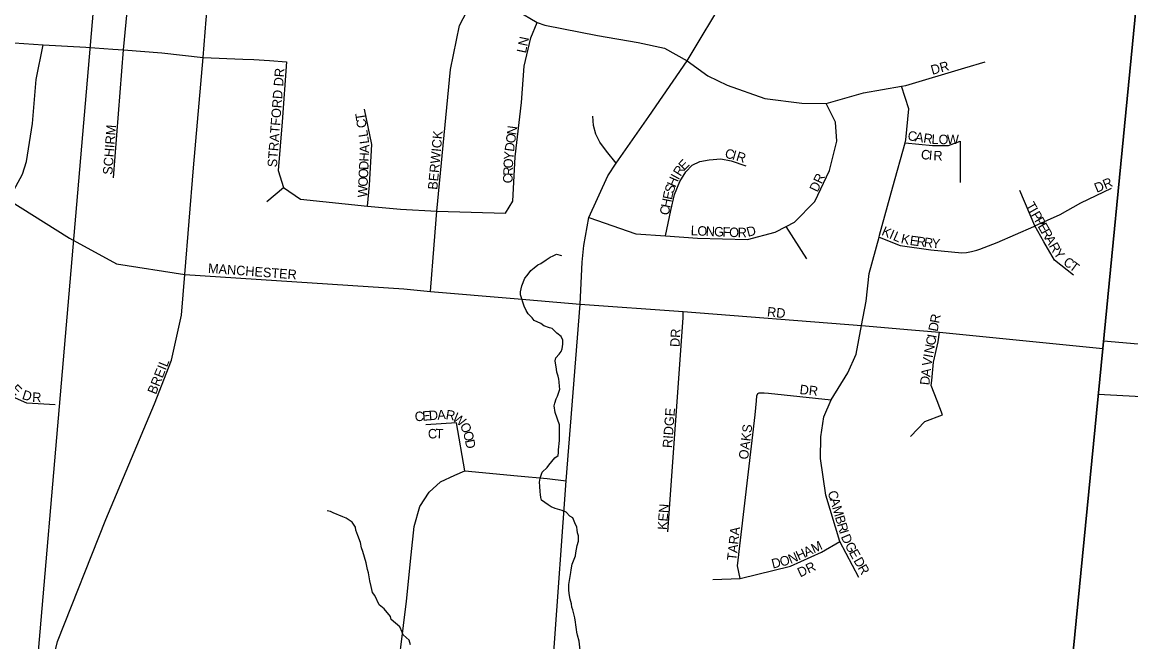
# Model space of a CAD drawing. Extents: x 1310247 to 1552180, y 377264 to 706493.
# Drawn here: x 1445480 to 1451319, y 559069 to 562332 of the extents above; entities that cross this region are included whole.
import ezdxf

# ---------------------------------------------------------------- set-up
doc = ezdxf.new("R2010")
doc.units = 0
for name, color, linetype in [('GM_X_Adjacent_County', 7, 'Continuous'), ('GM_X_City_Street', 7, 'Continuous'), ('GM_X_City_Street_Text', 7, 'Continuous'), ('GM_X_Corporation', 7, 'Continuous'), ('GM_X_County', 7, 'Continuous'), ('GM_X_Minor_River', 7, 'Continuous'), ('GM_X_Section', 7, 'Continuous'), ('GM_X_Township', 7, 'Continuous')]:
    doc.layers.add(name, color=color, linetype=linetype)

msp = doc.modelspace()

# ---------------------------------------------------------------- linework, layer by layer
at = {"layer": 'GM_X_Adjacent_County'}
msp.add_lwpolyline([(1450933.4, 558176.1), (1451171.8, 560612.9), (1451442.1, 563389.7), (1451867.7, 568748.4), (1451901.5, 569175.2), (1451916.7, 569365.8), (1451411.9, 569215.3), (1450714.6, 569029.2), (1449564.8, 568671.2), (1448210, 568291.7), (1447191.5, 568023.8), (1446451.8, 567889.3), (1445914.2, 567746.2), (1445392.6, 567542.5)], dxfattribs=at)
at = {"layer": 'GM_X_City_Street'}
for points in [[(1445960.5, 561512.2), (1446013.5, 562185.8), (1446055.3, 562624.6), (1446087.4, 563063.5), (1446105.1, 563198.5), (1446116.4, 563356), (1446151.7, 563656.6)], [(1445442.2, 557594.7), (1445481.1, 558036.1), (1445511.5, 558294.8), (1445564.8, 558644), (1445666.2, 559070.1), (1445920.7, 559713.5), (1446176.9, 560321.4), (1446266.5, 560551.4), (1446318.9, 560789.8), (1446337.5, 561002.8), (1446381.8, 561565.3), (1446433.3, 562145.5), (1446449.2, 562346.6), (1446468.8, 562518.3), (1446527.7, 562706), (1446591.5, 562866.7), (1446682.2, 562986.9), (1446742.3, 563067.8), (1446841.7, 563169.6), (1447050.2, 563319.2), (1447230.2, 563392.4), (1447598, 563546.6)], [(1448419.1, 560847), (1448419.1, 560847), (1448429.8, 561067.5), (1448438, 561156.9), (1448464.5, 561302.9), (1448565.1, 561523.7), (1448609.1, 561589.5), (1448781.4, 561834.8), (1448983.1, 562128.7), (1449401.1, 562824.8)], [(1447592.1, 562650.3), (1447703, 562632.3), (1447837.7, 562573.8), (1447906.7, 562525.8), (1447961.9, 562478.4), (1448085.6, 562393.3), (1448192.5, 562330.2), (1448232.6, 562316), (1448510.9, 562261.9), (1448725.4, 562225.1), (1448863.6, 562195.5), (1448983.1, 562128.7), (1449092, 562049.1), (1449192.7, 561999.9), (1449391.8, 561929.7), (1449586.2, 561906.2), (1449715, 561903.9), (1449910.9, 561960.3), (1450110.8, 561994.8), (1450135.2, 561999), (1450444.6, 562091.8), (1450552.9, 562122.8)], [(1447630.6, 560914.4), (1447650.5, 561159.4), (1447664, 561336.8), (1447735.8, 562083.1), (1447783.8, 562315), (1447843.5, 562428.6), (1447906.7, 562525.8)], [(1448026.2, 561326.5), (1448063.7, 561389.7), (1448077.7, 561622.8), (1448110.6, 561908.6), (1448124.6, 562100.6), (1448158.6, 562249.4), (1448192.5, 562330.2)], [(1444354.6, 562304.7), (1444703.4, 562277.4), (1445235.5, 562232.4), (1445386.6, 562227.6), (1445591.5, 562213.2), (1445815.8, 562200.2), (1445957.2, 562189.9)], [(1445654.6, 560316.2), (1445504.3, 560324.9), (1445444.6, 560352.1), (1445389.5, 560411.2), (1445353.1, 560500.2), (1445346.3, 560662.8), (1445383.2, 560907), (1445395.6, 561029.2), (1445376.4, 561172), (1445369.3, 561264.4), (1445407.5, 561396.8), (1445447, 561467), (1445481.9, 561532.3), (1445502.4, 561598.2), (1445534.8, 561799.4), (1445553.4, 562030.1), (1445591.5, 562213.2)], [(1445957.2, 562189.9), (1446013.5, 562185.8), (1446216, 562171.3), (1446433.3, 562145.5), (1446641.9, 562138.1), (1446700.8, 562135.2)], [(1446700.8, 562135.2), (1446783.6, 562131.1), (1446872.6, 562124)], [(1446872.6, 562124), (1446850, 561807.8), (1446828.9, 561551.3), (1446857.5, 561462.3), (1446946.4, 561400.3), (1447298.9, 561364), (1447473.4, 561347.6), (1447664, 561336.8), (1448026.2, 561326.5)], [(1449887.4, 559407.8), (1449786.4, 559597.7), (1449712.9, 559841.1), (1449685.3, 560034), (1449686.9, 560148.8), (1449702.2, 560254.5), (1449742, 560343.3), (1449829.3, 560485.7), (1449873.6, 560583.7), (1449901.2, 560735.3), (1449926.4, 560862.2), (1449941.8, 561009.1), (1449993.3, 561200.5), (1449996, 561210.2), (1450065.6, 561465.4), (1450130.5, 561696.3), (1450135.2, 561712.9), (1450150.7, 561875.3), (1450110.8, 561994.8)], [(1448464.5, 561302.9), (1448712, 561217.9), (1448868, 561206.8), (1449036.9, 561194.7), (1449299.9, 561187), (1449446.8, 561225.7), (1449504, 561256.5), (1449547.4, 561279.8), (1449655.6, 561388.1), (1449733, 561550.5), (1449771.7, 561705.1), (1449763.9, 561805.7), (1449715, 561903.9)], [(1447298.9, 561364), (1447309.5, 561474), (1447321.2, 561688.4), (1447282.5, 561873.4)], [(1448609.1, 561589.5), (1448557.6, 561653.1), (1448523.5, 561700.6), (1448502.1, 561742.1), (1448490.1, 561787.5), (1448485.4, 561837)], [(1440204, 560090.9), (1440682.4, 560295.2), (1440988.2, 560401.8), (1441120.2, 560447.8), (1441489.2, 560587.1), (1441671.5, 560675.9), (1441925.5, 560850.3), (1442096.1, 561029.9), (1442261.5, 561175), (1442352.4, 561259.9), (1442589.1, 561448.8), (1442742.2, 561556.9), (1442940.4, 561643.1), (1443309, 561724.3), (1443864.8, 561775.7), (1444278.8, 561746.6), (1444515.9, 561700.7), (1444726.5, 561660), (1445055.1, 561564.8), (1445267.1, 561466.2), (1445407.5, 561396.8), (1445728.8, 561193.9), (1445977.3, 561058.7), (1446337.5, 561002.8)], [(1450130.5, 561696.3), (1450130.5, 561696.3), (1450274.4, 561682), (1450359.5, 561682), (1450421.4, 561705.2), (1450421.4, 561488.6)], [(1448868, 561206.8), (1448897.6, 561339.8), (1448916.9, 561424.9), (1448943.9, 561492.9), (1448975.9, 561543.2), (1449009.8, 561579.5), (1449050.3, 561598.3), (1449098.7, 561606.5), (1449159.6, 561611.9), (1449214.7, 561602.7), (1449292.1, 561575.6)], [(1446769.5, 561388.5), (1446857.5, 561462.3)], [(1449993.3, 561200.5), (1450104.3, 561156.1), (1450266.7, 561132.9), (1450429.1, 561117.5), (1450454.6, 561119.3), (1450480.2, 561124), (1450507.8, 561131.5), (1450523.5, 561137.2), (1450614.7, 561171.6), (1450808.1, 561256.7), (1450813.7, 561259.2), (1450947.3, 561318.6), (1451055.6, 561380.5), (1451218, 561457.7)], [(1450813.7, 561259.2), (1450735.5, 561446.1)], [(1449613.9, 561086), (1449504, 561256.5)], [(1451016.8, 560999.6), (1450918.1, 561078.9), (1450861.1, 561174.6), (1450813.7, 561259.2)], [(1446337.5, 561002.8), (1446337.5, 561002.8), (1447491.3, 560928.2), (1447630.6, 560914.4), (1448071.6, 560876.1), (1448419.1, 560847), (1448961.1, 560808.8), (1449901.2, 560735.3), (1450164.6, 560712.3), (1450311.5, 560700), (1451171.8, 560612.9)], [(1447950.2, 555435.1), (1447977.4, 555724.4), (1448006.9, 556111.5), (1448101.9, 557017.3), (1448121.5, 557237.3), (1448173, 557813.9), (1448280.1, 559014.9), (1448345.3, 559917.3), (1448419.1, 560847)], [(1448880.8, 559647.6), (1448961.3, 560774.4), (1448961.1, 560808.8)], [(1450271.1, 560445.8), (1450279.4, 560540.8), (1450303.9, 560649.5), (1450311.5, 560700)], [(1450158.4, 560150.4), (1450234.6, 560229.9), (1450326.9, 560263.7), (1450299.3, 560337.2), (1450268.7, 560418.3), (1450271.1, 560445.8)], [(1449261.1, 559402.5), (1449248.1, 559469.3), (1449340.2, 560264.6), (1449347.5, 560337.3), (1449350, 560364.3), (1449354.3, 560376.3), (1449362, 560379.3), (1449371.4, 560380.2), (1449388.7, 560379.9), (1449410.6, 560378.5), (1449742, 560343.3)], [(1447812.3, 559968.7), (1447767.9, 560223), (1447605.9, 560212.4)], [(1447345.2, 557892.4), (1447374.4, 558111.3), (1447364.3, 558313.1), (1447362.3, 558514.9), (1447443, 558785.2), (1447504.6, 559282.6), (1447529.8, 559526.8), (1447544.9, 559676.1), (1447574.2, 559781.1), (1447624.6, 559856.7), (1447684.1, 559911.2), (1447759.8, 559946.5), (1447812.3, 559968.7), (1448089.8, 559943.5), (1448245.1, 559929.4), (1448345.3, 559917.3)], [(1449118.8, 559397.1), (1449261.1, 559402.5), (1449526.5, 559466.8), (1449689.9, 559541), (1449786.4, 559597.7)]]:
    msp.add_lwpolyline(points, dxfattribs=at)
at = {"layer": 'GM_X_Corporation'}
msp.add_lwpolyline([(1452086, 560572.9), (1451175.7, 560652.5), (1451146.8, 560373.4), (1451375.9, 560360.3)], dxfattribs=at)
at = {"layer": 'GM_X_County'}
msp.add_lwpolyline([(1445392.6, 567542.5), (1445914.2, 567746.2), (1446451.8, 567889.3), (1447191.5, 568023.8), (1448210, 568291.7), (1449564.8, 568671.2), (1450714.6, 569029.2), (1451411.9, 569215.3), (1451916.7, 569365.8), (1451901.5, 569175.2), (1451867.7, 568748.4), (1451442.1, 563389.7), (1451171.8, 560612.9), (1450933.4, 558176.1)], dxfattribs=at)
at = {"layer": 'GM_X_Minor_River'}
for points in [[(1448176.5, 561038), (1448196.6, 561053.8), (1448212.6, 561061.7), (1448240.7, 561081.4), (1448260.8, 561095.3), (1448276.8, 561101.1), (1448294.9, 561111), (1448320.8, 561102.7)], [(1448419.4, 559025.4), (1448413.7, 559071.5), (1448405.9, 559103.6), (1448402.1, 559119.7), (1448400.2, 559133.7), (1448396.4, 559157.8), (1448394.5, 559171.8), (1448390.7, 559195.8), (1448381, 559238), (1448375.1, 559252.1), (1448373.2, 559268.1), (1448367.4, 559294.2), (1448363.6, 559312.2), (1448359.8, 559338.3), (1448360, 559370.3), (1448366.3, 559412.3), (1448370.4, 559434.3), (1448372.5, 559448.3), (1448376.7, 559478.3), (1448395, 559522.2), (1448397.2, 559538.2), (1448403.4, 559576.2), (1448409.6, 559598.2), (1448409.8, 559626.2), (1448405.9, 559642.2), (1448404, 559658.3), (1448402.1, 559672.3), (1448390.3, 559696.4), (1448380.5, 559722.6), (1448364.6, 559730.7), (1448344.8, 559750.9), (1448324.9, 559761.1), (1448287, 559771.5), (1448267.1, 559779.7), (1448251.2, 559789.8), (1448215.5, 559814.2), (1448211.6, 559828.2), (1448209.7, 559844.3), (1448207.8, 559858.3), (1448206, 559888.4), (1448204.2, 559910.4), (1448208.3, 559930.4), (1448218.6, 559962.3), (1448244.7, 559986.1), (1448254.8, 560000), (1448285, 560037.8), (1448303.1, 560049.7), (1448305.2, 560065.7), (1448305.3, 560079.7), (1448309.6, 560129.7), (1448310.2, 560211.8), (1448286.8, 560276.1), (1448283, 560312.2), (1448285.1, 560326.2), (1448293.3, 560348.1), (1448299.4, 560362.1), (1448305.5, 560378), (1448311.6, 560400), (1448309.7, 560414), (1448307.9, 560438.1), (1448306, 560452.1), (1448304.1, 560468.1), (1448296.3, 560488.2), (1448294.4, 560504.3), (1448286.8, 560548.4), (1448290.9, 560564.4), (1448309, 560584.2), (1448319.1, 560598.2), (1448325.2, 560612.1), (1448327.3, 560636.1), (1448327.5, 560658.2), (1448319.6, 560676.2), (1448295.8, 560694.5), (1448272, 560718.7), (1448258.1, 560722.9), (1448228.2, 560733.2), (1448212.3, 560745.3), (1448176.5, 560761.7), (1448166.6, 560775.8), (1448144.8, 560796), (1448135, 560814.1), (1448125.1, 560836.2), (1448105.6, 560896.5), (1448105.7, 560912.5), (1448111.9, 560944.5), (1448128.2, 560984.4), (1448140.3, 560998.3), (1448158.5, 561024.1), (1448176.5, 561038)], [(1447304.2, 559432.2), (1447298.3, 559450.2), (1447292.6, 559484.3), (1447275.1, 559544.5), (1447267.2, 559564.6), (1447261.4, 559592.7), (1447247.7, 559628.9), (1447238, 559657), (1447236.1, 559673.1), (1447218.3, 559699.2), (1447186.5, 559719.6), (1447168.6, 559727.7), (1447118.8, 559748.2), (1447104.9, 559754.4), (1447086.9, 559758.5)], [(1447525, 559053.7), (1447519.2, 559077.7), (1447487.5, 559106.1), (1447481.6, 559120.1), (1447469.8, 559148.3), (1447424.2, 559186.8), (1447420.3, 559202.8), (1447386.7, 559243.2), (1447360.9, 559263.4), (1447337.3, 559313.7), (1447325.4, 559327.8), (1447317.6, 559359.9), (1447311.9, 559390), (1447304.2, 559432.2)]]:
    msp.add_lwpolyline(points, dxfattribs=at)
at = {"layer": 'GM_X_Section'}
msp.add_lwpolyline([(1440313.1, 564091.4), (1445969.7, 563747.9), (1445502.4, 558303.7), (1440037.8, 558747.4)], close=True, dxfattribs=at)
at = {"layer": 'GM_X_Township'}
msp.add_lwpolyline([(1445392.6, 567542.5), (1445914.2, 567746.2), (1446451.8, 567889.3), (1447191.5, 568023.8), (1448210, 568291.7), (1449564.8, 568671.2), (1450714.6, 569029.2), (1451411.9, 569215.3), (1451916.7, 569365.8), (1451901.5, 569175.2), (1451867.7, 568748.4), (1451442.1, 563389.7), (1451171.8, 560612.9), (1450933.4, 558176.1)], dxfattribs=at)

# ---------------------------------------------------------------- texts
at = {"layer": 'GM_X_City_Street_Text'}
for s, rotation, p in [('LN', 78.10728, (1448133.1, 562166.3)), ('STRATFORD DR', 85.60161, (1446821.7, 561566.7)), ('DR', 15.52912, (1450273.8, 562054.6)), ('T', 98.97926, (1447289.6, 561817.9)), ('SCHIRM', 85.68234, (1445954.9, 561527.1)), ('C', 98.96814, (1447295.8, 561778.7)), ('L', 98.92934, (1447303.3, 561730.9)), ('L', 97.37385, (1447308.1, 561694.5)), ('BERWICK', 84.64364, (1447666.5, 561448.1)), ('O', 82.3057, (1448076.1, 561691.9)), ('N', 82.29279, (1448082, 561735.5)), ('C', 350.92891, (1450141.4, 561711.7)), ('A', 350.93268, (1450180.5, 561705.4)), ('R', 351.31424, (1450224.3, 561698.4)), ('L', 356.77205, (1450268.6, 561691.9)), ('O', 359.90283, (1450306.8, 561689.8)), ('W', 359.99878, (1450350.9, 561689.8)), ('A', 88.87793, (1447307.6, 561642.5)), ('D', 82.4169, (1448070.3, 561648.3)), ('H', 87.37659, (1447305.6, 561597.1)), ('O', 88.16878, (1448065.1, 561561.8)), ('Y', 84.87878, (1448066.4, 561605)), ('E', 45.81128, (1448967, 561548.5)), ('C', 346.6705, (1449178.1, 561619.2)), ('I', 344.51099, (1449216.2, 561610.2)), ('R', 342.99369, (1449237.1, 561604.4)), ('C', 351.14859, (1450211, 561613.6)), ('I', 354.46714, (1450253.3, 561607.1)), ('R', 358.61607, (1450279.1, 561604.7)), ('O', 87.38073, (1447301.5, 561509.2)), ('D', 87.37659, (1447303.6, 561553.1)), ('R', 88.14059, (1448063.8, 561522.2)), ('R', 57.74488, (1448947.5, 561517.1)), ('O', 87.35476, (1447299.5, 561465.2)), ('C', 88.15395, (1448062.5, 561482.7)), ('H', 66.36811, (1448920.2, 561459.3)), ('I', 61.28492, (1448937.4, 561498.5)), ('DR', 64.8032, (1449669.4, 561433.6)), ('DR', 22.37755, (1451139.7, 561433.3)), ('W', 87.37605, (1447296.9, 561408)), ('E', 78.17042, (1448902, 561394.3)), ('S', 70.32963, (1448908.7, 561427)), ('H', 78.54094, (1448893.3, 561351.2)), ('T', 299.75505, (1450764.1, 561368.2)), ('C', 78.53288, (1448885.4, 561312.4)), ('I', 299.73404, (1450781.5, 561337.7)), ('P', 299.75079, (1450792.4, 561318.5)), ('P', 299.73133, (1450809.9, 561288)), ('E', 299.75079, (1450827.4, 561257.4)), ('L', 357.56742, (1449000.7, 561210.2)), ('O', 357.55127, (1449035.9, 561208.7)), ('N', 357.56085, (1449079.8, 561206.8)), ('G', 357.57311, (1449123.8, 561204.9)), ('F', 357.56742, (1449167.7, 561203.1)), ('O', 357.55127, (1449202.9, 561201.6)), ('R', 359.3288, (1449248.6, 561199.7)), ('D', 15.49351, (1449303.4, 561201.2)), ('K', 336.45699, (1450003, 561213.1)), ('I', 336.44568, (1450043.3, 561195.5)), ('L', 336.46107, (1450063.5, 561186.7)), ('K', 347.50548, (1450105.6, 561169.4)), ('E', 352.52951, (1450153.2, 561159.1)), ('R', 352.54153, (1450188.1, 561154.5)), ('R', 299.73886, (1450844.8, 561226.9)), ('R', 352.52252, (1450227.3, 561149.4)), ('Y', 355.26932, (1450269.2, 561144)), ('A', 299.75187, (1450864.5, 561192.5)), ('R', 299.75175, (1450886.3, 561154.3)), ('Y', 306.5294, (1450909.5, 561114.5)), ('C', 323.3584, (1450959.3, 561059.4)), ('MANCHESTER', 355.74108, (1446457.8, 561012.2)), ('T', 323.51543, (1450991.2, 561035.7)), ('RD', 353.99459, (1449401.7, 560783.3)), ('D', 79.25147, (1450301.3, 560700.2)), ('R', 79.25593, (1450309.5, 560743.4)), ('DR', 86.97755, (1448942.5, 560620.5)), ('C', 79.25204, (1450287.4, 560626.6)), ('I', 79.23, (1450294.8, 560665.5)), ('N', 79.27294, (1450279.2, 560583.4)), ('V', 81.75242, (1450269, 560518.7)), ('I', 79.49578, (1450275.2, 560561.8)), ('BREIL', 67.93175, (1446184.4, 560368.3)), ('A', 83.82394, (1450262.9, 560462.3)), ('D', 83.84567, (1450258.1, 560418.6)), ('E', 314.37164, (1445418, 560395.1)), ('D', 342.14139, (1445476.1, 560349)), ('DR', 353.99339, (1449573.3, 560374.1)), ('R', 357.3793, (1445532.2, 560332.9)), ('C', 4.40031, (1447549.7, 560229.5)), ('E', 4.40031, (1447589.2, 560232.6)), ('D', 4.40031, (1447624.3, 560235.3)), ('A', 4.40031, (1447668.2, 560238.7)), ('R', 350.70006, (1447708.9, 560242.2)), ('W', 323.29955, (1447742.2, 560238.2)), ('RIDGE', 85.59968, (1448902.9, 560088.3)), ('O', 295.89905, (1447784.1, 560208.8)), ('OAKS', 82.87441, (1449303.3, 560027.1)), ('C', 3.06129, (1447618.6, 560138.7)), ('T', 358.46956, (1447657.1, 560140.8)), ('O', 282.1988, (1447802.3, 560172.2)), ('D', 282.1988, (1447811.6, 560129.2)), ('C', 286.39914, (1449722.1, 559857)), ('A', 286.39571, (1449733.3, 559819)), ('KEN', 86.04937, (1448876.5, 559657)), ('M', 286.40439, (1449745.7, 559776.8)), ('B', 286.40922, (1449760.6, 559726.1)), ('R', 286.42378, (1449771.8, 559688.2)), ('TARA', 83.82713, (1449241.7, 559494.6)), ('I', 286.40189, (1449783, 559650.2)), ('D', 293.02511, (1449791.3, 559623.1)), ('A', 24.90335, (1449609.7, 559515.1)), ('M', 25.97455, (1449650.5, 559534.1)), ('G', 299.81381, (1449811.4, 559576.8)), ('D', 13.5697, (1449433.7, 559454.3)), ('O', 14.77434, (1449477.6, 559464.9)), ('N', 22.93939, (1449527.5, 559478.7)), ('H', 24.93346, (1449569.8, 559496.6)), ('E', 299.73133, (1449833.3, 559538.7)), ('D', 299.74816, (1449857.3, 559496.6)), ('DR', 25.20174, (1449578.1, 559407.5)), ('R', 299.72681, (1449879.1, 559458.5))]:
    msp.add_text(s, height=50, rotation=rotation, dxfattribs=at).set_placement(p)

doc.saveas('drawing.dxf')
